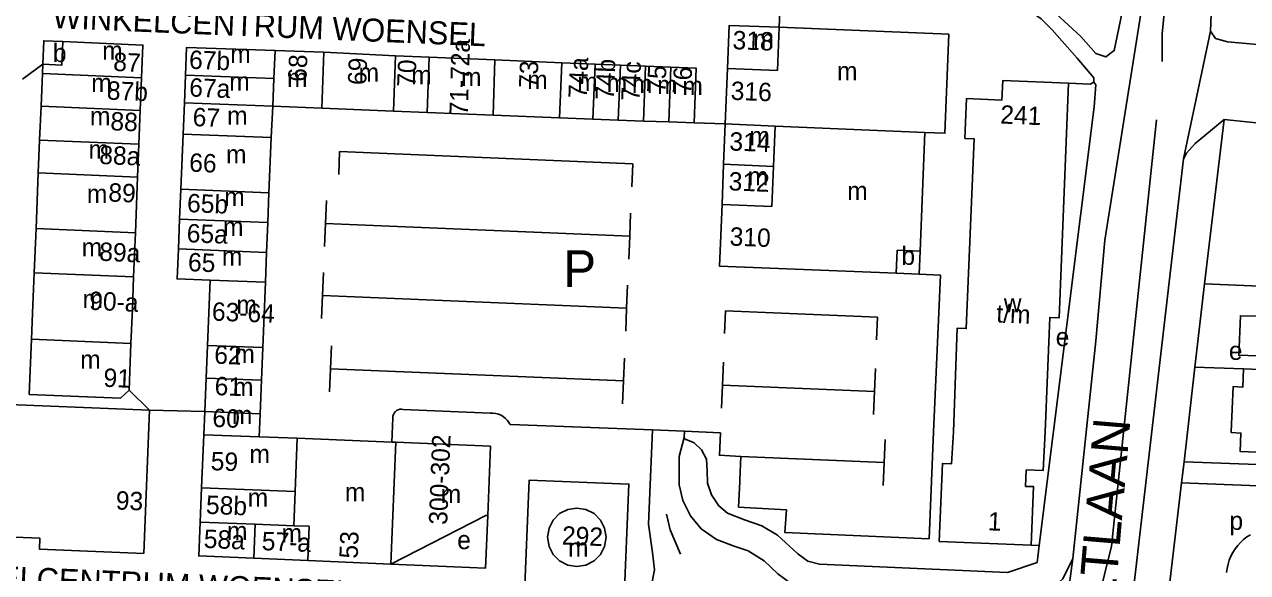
# Model space of a CAD drawing. Extents: x 159675 to 162108, y 386471 to 388472.
# Drawn here: x 161135.6 to 161401.7, y 386719.4 to 386838.6 of the extents above; entities that cross this region are included whole.
import ezdxf

# ---------------------------------------------------------------- set-up
doc = ezdxf.new("R2010")
doc.units = 0
for name, color, linetype in [('BLT_Basislijn', 7, 'Continuous'), ('BLT_Bebouwing', 7, 'Continuous'), ('BLT_Bebouwing_beschrifting', 7, 'Continuous'), ('BLT_Centroide', 7, 'Continuous'), ('BLT_Huisnummer', 7, 'Continuous'), ('BLT_Huisnummer_reeks', 7, 'Continuous'), ('BLT_Onderverdeling_panden', 7, 'Continuous'), ('BLT_Straatnaam', 7, 'Continuous'), ('BLT_Straatnaam_hoofdweg', 7, 'Continuous'), ('BLT_Vlakafsluiter', 7, 'Continuous')]:
    doc.layers.add(name, color=color, linetype=linetype)

msp = doc.modelspace()

# ---------------------------------------------------------------- linework, layer by layer
at = {"layer": 'BLT_Basislijn'}
for p, q in [((161281.26, 386817.22), (161288.04, 386816.97)), ((161392.33, 386782.19), (161396.59, 386817.91)), ((161396.59, 386817.91), (161424.84, 386814.93)), ((161390.22, 386764.07), (161392.33, 386782.19)), ((161392.33, 386782.19), (161404.24, 386781.69)), ((161400.76, 386763.68), (161390.22, 386764.07)), ((161218, 386754.85), (161236.91, 386754.07)), ((161215.74, 386752.98), (161215.5, 386747.74)), ((161387.85, 386743.47), (161387.31, 386738.85)), ((161387.85, 386743.47), (161444.72, 386741.42)), ((161387.31, 386738.85), (161444.52, 386736.72))]:
    msp.add_line(p, q, dxfattribs=at)
for points in [[(161381.93, 386879.37), (161378.72, 386842.82), (161370.64, 386791.66), (161368.69, 386769.77)], [(161395.64, 386879.12), (161395.06, 386874.07), (161393.58, 386837.15)], [(161384.67, 386853.05), (161383.11, 386836.6), (161383.07, 386830.54)], [(161375.44, 386846.55), (161372.68, 386832.91), (161370.82, 386831.55), (161368.63, 386832.27), (161365.4, 386835.97), (161357.37, 386843.36), (161355.74, 386843.86), (161299.59, 386846.27), (161299.97, 386850.16)], [(161368.22, 386826.08), (161368.2, 386826.99), (161364.62, 386831.3), (161359.18, 386837.47), (161356.77, 386839.8), (161355.35, 386840.82), (161353.82, 386841.05), (161300.01, 386843.1)], [(161393.58, 386837.15), (161394.69, 386835.56), (161397.31, 386834.86), (161435.39, 386831.44), (161488.18, 386829.29), (161488.88, 386829.57), (161490.39, 386831.36), (161490.67, 386833.04)], [(161368.22, 386826.08), (161368.68, 386825.46), (161368.26, 386820.66), (161356.35, 386725.23)], [(161368.22, 386826.08), (161367.46, 386825.61), (161362.7, 386825.86)], [(161368.99, 386712.74), (161372.07, 386725.08), (161381.88, 386817.88)], [(161387.73, 386809.38), (161388.41, 386810.62), (161390.3, 386812.73), (161396.59, 386817.91)], [(161204.17, 386810.94), (161203.96, 386805.95)], [(161267.91, 386808.28), (161204.17, 386810.94)], [(161368.26, 386513.64), (161363.26, 386515.28), (161359.66, 386518.68), (161358.43, 386520.92), (161357.78, 386522.97), (161357.67, 386525.55), (161367.98, 386632.76), (161372.35, 386677.08), (161387.73, 386809.38)], [(161267.91, 386808.28), (161267.71, 386803.28)], [(161201.31, 386800.31), (161201.1, 386795.32)], [(161267.47, 386797.55), (161267.26, 386792.55)], [(161201.1, 386795.32), (161200.89, 386790.32)], [(161267.26, 386792.55), (161201.1, 386795.32)], [(161267.26, 386792.55), (161267.05, 386787.55)], [(161200.65, 386784.63), (161200.44, 386779.63)], [(161330.24, 386784.28), (161334.86, 386784.1), (161333.36, 386750), (161332.4, 386726.73), (161300.98, 386728.08), (161301.35, 386733.03), (161290.93, 386733.61), (161291.19, 386739.11), (161291.21, 386739.5)], [(161266.81, 386781.86), (161266.6, 386776.87)], [(161200.44, 386779.63), (161200.23, 386774.64)], [(161266.6, 386776.87), (161200.44, 386779.63)], [(161266.6, 386776.87), (161266.39, 386771.87)], [(161288.12, 386776.34), (161287.91, 386771.35)], [(161321.19, 386774.96), (161288.12, 386776.34)], [(161321.19, 386774.96), (161320.98, 386769.96)], [(161368.69, 386769.77), (161363.68, 386722.44)], [(161202.41, 386768.7), (161202.2, 386763.71)], [(161266.15, 386766.04), (161265.94, 386761.04)], [(161287.65, 386765.14), (161287.44, 386760.14)], [(161390.22, 386764.07), (161390.14, 386763.41), (161387.85, 386743.47)], [(161202.2, 386763.71), (161201.99, 386758.71)], [(161265.94, 386761.04), (161202.2, 386763.71)], [(161320.72, 386763.75), (161320.51, 386758.76)], [(161265.94, 386761.04), (161265.73, 386756.04)], [(161287.44, 386760.14), (161287.23, 386755.15)], [(161320.51, 386758.76), (161287.44, 386760.14)], [(161320.51, 386758.76), (161320.3, 386753.76)], [(161215.74, 386752.98), (161215.76, 386753.36), (161215.86, 386753.72), (161216.03, 386754.06), (161216.26, 386754.36), (161216.56, 386754.6), (161216.9, 386754.78), (161217.26, 386754.88), (161217.64, 386754.9), (161218, 386754.85)], [(161236.91, 386754.07), (161237.52, 386754.06), (161238.12, 386753.97), (161238.71, 386753.81), (161239.27, 386753.57), (161239.79, 386753.26), (161240.27, 386752.88), (161240.69, 386752.44), (161241.27, 386751.6), (161241.3, 386751.55)], [(161241.3, 386751.55), (161272.23, 386750.39)], [(161272.23, 386750.39), (161271.37, 386729.9), (161272.23, 386723.69), (161272.64, 386719.94), (161271.92, 386716.23), (161270.97, 386713.25), (161270.49, 386710.16), (161270.77, 386706.56), (161271.79, 386703.1), (161272.96, 386697.83), (161272.26, 386692.48), (161271.04, 386689.54), (161269.11, 386682.72), (161268.3, 386681.1), (161267.33, 386679.85)], [(161308.65, 386714.88), (161303.65, 386716.06), (161299.48, 386719.05), (161296.53, 386721.92), (161293.02, 386724.08), (161289.95, 386725.08), (161286.17, 386726.57), (161282.82, 386728.88), (161280.49, 386731.72), (161278.85, 386735.01), (161277.99, 386738.46), (161278.01, 386744.6), (161279.14, 386748.72)], [(161279.2, 386750.09), (161279.14, 386748.72)], [(161356.35, 386725.23), (161355.87, 386721.55), (161349.47, 386719.38), (161308.57, 386721.18), (161305.98, 386721.85), (161303.84, 386723.47), (161299.43, 386727.51), (161295.98, 386729.51), (161292.22, 386730.83), (161288.56, 386732.25), (161286.62, 386733.86), (161285.02, 386736.27), (161284.2, 386738.79), (161284.11, 386741.55), (161283.96, 386744.04), (161282.9, 386746.04), (161281.25, 386747.58), (161280.27, 386748.03), (161279.46, 386748.3), (161279.24, 386748.48), (161279.14, 386748.72)], [(161287.01, 386749.75), (161279.2, 386750.09)], [(161291.46, 386744.63), (161286.77, 386744.88), (161287.01, 386749.75)], [(161322.84, 386748.32), (161322.63, 386743.32)], [(161291.21, 386739.5), (161291.46, 386744.63)], [(161322.63, 386743.32), (161291.46, 386744.63)], [(161322.63, 386743.32), (161322.42, 386738.33)], [(161387.31, 386738.85), (161381.82, 386692.6), (161380.87, 386668.49)], [(161278.31, 386723.38), (161276.06, 386728.68), (161275.26, 386732.05)], [(161236.38, 386731.79), (161235.91, 386720.34), (161215.33, 386721.22)], [(161402.3, 386727.59), (161401.53, 386727.1), (161400.8, 386726.53), (161400.13, 386725.91), (161399.51, 386725.23), (161398.95, 386724.49), (161398.46, 386723.72), (161398.04, 386722.9), (161397.69, 386722.05), (161397.42, 386721.17), (161397.22, 386720.27), (161397.11, 386719.36)], [(161356.35, 386725.23), (161354.59, 386725.3)], [(161363.68, 386722.44), (161361.49, 386718.01), (161359.33, 386716.07), (161356.5, 386714.25)]]:
    msp.add_lwpolyline(points, dxfattribs=at)
at = {"layer": 'BLT_Bebouwing'}
for p, q in [((161139.21, 386820.8), (161139.5, 386827.93)), ((161139.5, 386827.93), (161139.58, 386830)), ((161138.91, 386813.47), (161139.21, 386820.8)), ((161160.8, 386819.87), (161160.51, 386812.55)), ((161170.1, 386814.75), (161170.44, 386821.57)), ((161189.65, 386820.83), (161189.28, 386814.01)), ((161215.86, 386819.78), (161223.17, 386819.48)), ((161223.17, 386819.48), (161237.56, 386818.9)), ((161237.56, 386818.9), (161251.99, 386818.32)), ((161251.99, 386818.32), (161259.25, 386818.02)), ((161259.25, 386818.02), (161264.75, 386817.8)), ((161264.75, 386817.8), (161270.24, 386817.59)), ((161169.61, 386802.75), (161170.1, 386814.75)), ((161138.62, 386806.3), (161138.91, 386813.47)), ((161160.51, 386812.55), (161160.22, 386805.38)), ((161189.28, 386814.01), (161188.8, 386802.01)), ((161138.13, 386794.2), (161138.62, 386806.3)), ((161160.22, 386805.38), (161159.74, 386793.28)), ((161188.8, 386802.01), (161188.54, 386795.51)), ((161137.93, 386789.4), (161138.13, 386794.2)), ((161159.74, 386793.28), (161159.55, 386788.47)), ((161188.54, 386795.51), (161188.27, 386789.02)), ((161137.73, 386784.59), (161137.93, 386789.4)), ((161159.55, 386788.47), (161159.36, 386783.67)), ((161188.27, 386789.02), (161188.01, 386782.57)), ((161137.45, 386777.58), (161137.73, 386784.59)), ((161159.36, 386783.67), (161159.08, 386776.65)), ((161175.41, 386768.77), (161176, 386782.96)), ((161188.01, 386782.57), (161187.43, 386768.3)), ((161137.15, 386770.15), (161137.45, 386777.58)), ((161159.08, 386776.65), (161158.78, 386769.23)), ((161175.11, 386761.65), (161175.41, 386768.77)), ((161187.43, 386768.3), (161187.15, 386761.19)), ((161174.81, 386754.38), (161175.11, 386761.65)), ((161429.12, 386762.54), (161400.76, 386763.68)), ((161187.15, 386761.19), (161186.85, 386753.91)), ((161174.6, 386749.36), (161174.12, 386737.78)), ((161194.96, 386748.57), (161186.65, 386748.91)), ((161215.5, 386747.74), (161194.96, 386748.57)), ((161216.36, 386747.71), (161215.5, 386747.74)), ((161236.99, 386746.87), (161216.36, 386747.71)), ((161174.12, 386737.78), (161173.82, 386730.35)), ((161185.52, 386722.47), (161197.23, 386721.98))]:
    msp.add_line(p, q, dxfattribs=at)
for points in [[(161288.52, 386829.04), (161288.9, 386838.42), (161299.77, 386837.99)], [(161299.77, 386837.99), (161336.7, 386836.51)], [(161336.7, 386836.51), (161335.84, 386814.94), (161331.47, 386815.11)], [(161143.97, 386834.89), (161139.79, 386835.06), (161139.58, 386830)], [(161143.97, 386834.89), (161161.37, 386834.14), (161161.08, 386827)], [(161170.65, 386827.6), (161170.87, 386833.63), (161190.12, 386832.93)], [(161190.12, 386832.93), (161200.76, 386832.55)], [(161216.34, 386831.77), (161200.76, 386832.55)], [(161223.65, 386831.47), (161216.34, 386831.77)], [(161237.93, 386830.89), (161223.65, 386831.47)], [(161252.47, 386830.29), (161237.93, 386830.89)], [(161259.74, 386829.99), (161252.47, 386830.29)], [(161265.23, 386829.77), (161259.74, 386829.99)], [(161270.73, 386829.55), (161265.23, 386829.77)], [(161276.22, 386829.32), (161270.73, 386829.55)], [(161281.26, 386817.22), (161281.72, 386829.1), (161276.22, 386829.32)], [(161288.04, 386816.97), (161288.52, 386829.04)], [(161161.08, 386827), (161160.8, 386819.87)], [(161170.44, 386821.57), (161170.65, 386827.6)], [(161362.7, 386825.86), (161348.45, 386826.44), (161348.24, 386822.15), (161340.54, 386822.47), (161340.19, 386813.83), (161342.16, 386813.75), (161340.48, 386772.43), (161338.48, 386772.51), (161337.66, 386750), (161337.28, 386743.02), (161335.31, 386743.1), (161334.59, 386726.11)], [(161354.59, 386725.3), (161355.11, 386738.05), (161353.39, 386738.12), (161353.53, 386741.71), (161357.18, 386741.56), (161357.61, 386750), (161358.62, 386774.89), (161360.71, 386774.81), (161362.7, 386825.86)], [(161200.27, 386820.39), (161189.65, 386820.83)], [(161200.27, 386820.39), (161215.86, 386819.78)], [(161270.24, 386817.59), (161275.74, 386817.41)], [(161275.74, 386817.41), (161281.26, 386817.22)], [(161287.69, 386808.2), (161288.04, 386816.97)], [(161331.47, 386815.11), (161330.44, 386789.28)], [(161287.35, 386799.44), (161287.69, 386808.2)], [(161169.34, 386796.26), (161169.61, 386802.75)], [(161325.25, 386784.48), (161286.81, 386786.01), (161287.35, 386799.44)], [(161169.08, 386789.76), (161169.34, 386796.26)], [(161176, 386782.96), (161168.81, 386783.26), (161169.08, 386789.76)], [(161330.44, 386789.28), (161330.24, 386784.28)], [(161330.24, 386784.28), (161325.25, 386784.48)], [(161404.24, 386781.69), (161404, 386775.14), (161400.1, 386775.24), (161399.75, 386766.65), (161409.7, 386766.27), (161409.75, 386767.86), (161431.88, 386767.01), (161432.45, 386780.58)], [(161158.38, 386759.04), (161156.48, 386757.29), (161136.66, 386758.13), (161137.15, 386770.15)], [(161158.78, 386769.23), (161158.38, 386759.04)], [(161400.76, 386763.68), (161400.65, 386759.73), (161398.5, 386759.82), (161398.13, 386750), (161398.12, 386749.81), (161400.21, 386749.7), (161400.03, 386745.71), (161416.17, 386745.05), (161416.26, 386746.4), (161418.78, 386748.8), (161418.26, 386749.39), (161418.9, 386750), (161420, 386751.05), (161420.54, 386750.43), (161424.97, 386754.52), (161428.75, 386754.22), (161429.12, 386762.54)], [(161162.81, 386754.7), (161090.94, 386757.6)], [(161089.89, 386728.83), (161138.98, 386726.81), (161138.89, 386724.45), (161161.55, 386723.52), (161162.81, 386754.7)], [(161174.81, 386754.38), (161174.6, 386749.36)], [(161186.65, 386748.91), (161186.85, 386753.91)], [(161236.38, 386731.79), (161236.99, 386746.87)], [(161255.76, 386720.67), (161253.79, 386720.98), (161252.02, 386721.88), (161250.61, 386723.29), (161249.71, 386725.06), (161249.39, 386727.03), (161249.71, 386729), (161250.61, 386730.77), (161252.02, 386732.18), (161253.79, 386733.08), (161255.76, 386733.4), (161257.73, 386733.08), (161259.5, 386732.18), (161260.91, 386730.77), (161261.81, 386729), (161262.12, 386727.03), (161261.81, 386725.06), (161260.91, 386723.29), (161259.5, 386721.88), (161257.73, 386720.98), (161255.76, 386720.67)], [(161173.82, 386730.35), (161173.52, 386722.97), (161185.52, 386722.47)], [(161215.33, 386721.22), (161235.96, 386731.8), (161236.38, 386731.79)], [(161334.59, 386726.11), (161354.59, 386725.3)], [(161197.23, 386721.98), (161215.33, 386721.22)]]:
    msp.add_lwpolyline(points, dxfattribs=at)
msp.add_lwpolyline([(161243.24, 386686.66), (161245.41, 386739.49), (161267.09, 386738.62), (161264.93, 386685.78)], close=True, dxfattribs=at)
at = {"layer": 'BLT_Onderverdeling_panden'}
for p, q in [((161299.77, 386837.99), (161299.39, 386828.57)), ((161189.88, 386826.86), (161190.12, 386832.93)), ((161200.76, 386832.55), (161200.27, 386820.39)), ((161216.34, 386831.77), (161215.86, 386819.78)), ((161223.65, 386831.47), (161223.17, 386819.48)), ((161237.93, 386830.89), (161237.56, 386818.9)), ((161161.08, 386827), (161139.5, 386827.93)), ((161252.47, 386830.29), (161251.99, 386818.32)), ((161259.74, 386829.99), (161259.25, 386818.02)), ((161265.23, 386829.77), (161264.75, 386817.8)), ((161270.73, 386829.55), (161270.24, 386817.59)), ((161276.22, 386829.32), (161275.74, 386817.41)), ((161288.52, 386829.04), (161299.39, 386828.57)), ((161189.88, 386826.86), (161170.65, 386827.6)), ((161189.65, 386820.83), (161189.88, 386826.86)), ((161160.8, 386819.87), (161139.21, 386820.8)), ((161189.65, 386820.83), (161170.44, 386821.57)), ((161189.28, 386814.01), (161170.1, 386814.75)), ((161288.04, 386816.97), (161298.9, 386816.51)), ((161298.9, 386816.51), (161298.55, 386807.74)), ((161298.9, 386816.51), (161331.47, 386815.11)), ((161160.51, 386812.55), (161138.91, 386813.47)), ((161287.69, 386808.2), (161298.55, 386807.74)), ((161298.55, 386807.74), (161298.2, 386798.97)), ((161160.22, 386805.38), (161138.62, 386806.3)), ((161188.8, 386802.01), (161169.61, 386802.75)), ((161287.35, 386799.44), (161298.2, 386798.97)), ((161188.54, 386795.51), (161169.34, 386796.26)), ((161159.74, 386793.28), (161138.13, 386794.2)), ((161188.27, 386789.02), (161169.08, 386789.76)), ((161159.36, 386783.67), (161137.73, 386784.59)), ((161188.01, 386782.57), (161176, 386782.96)), ((161158.78, 386769.23), (161137.15, 386770.15)), ((161175.41, 386768.77), (161187.43, 386768.3)), ((161175.11, 386761.65), (161187.15, 386761.19)), ((161174.81, 386754.38), (161186.85, 386753.91)), ((161186.65, 386748.91), (161174.6, 386749.36)), ((161194.51, 386736.99), (161194.96, 386748.57)), ((161215.33, 386721.22), (161216.36, 386747.71)), ((161194.51, 386736.99), (161174.12, 386737.78)), ((161194.23, 386729.56), (161194.51, 386736.99)), ((161185.8, 386729.89), (161173.82, 386730.35)), ((161185.8, 386729.89), (161185.52, 386722.47)), ((161194.23, 386729.56), (161185.8, 386729.89))]:
    msp.add_line(p, q, dxfattribs=at)
for points in [[(161139.58, 386830), (161143.73, 386829.74), (161143.97, 386834.89)], [(161325.45, 386789.47), (161325.25, 386784.48)], [(161330.44, 386789.28), (161325.45, 386789.47)], [(161197.23, 386721.98), (161197.52, 386729.43), (161194.23, 386729.56)]]:
    msp.add_lwpolyline(points, dxfattribs=at)
at = {"layer": 'BLT_Vlakafsluiter'}
for p, q in [((161299.77, 386837.99), (161300.01, 386843.1)), ((161393.58, 386837.15), (161387.73, 386809.38)), ((161139.58, 386830), (161135.2, 386826.74)), ((161158.38, 386759.04), (161162.81, 386754.7)), ((161162.81, 386754.7), (161174.81, 386754.38)), ((161279.2, 386750.09), (161272.23, 386750.39)), ((161363.68, 386722.44), (161360.84, 386701.8))]:
    msp.add_line(p, q, dxfattribs=at)

# ---------------------------------------------------------------- texts
at = {"layer": 'BLT_Bebouwing_beschrifting'}
msp.add_text('P', height=8, dxfattribs=at).set_placement((161252.81, 386781.49))
at = {"layer": 'BLT_Centroide'}
for s, p in [('m', (161294.15, 386833.5)), ('b', (161141.78, 386830.42)), ('m', (161152.51, 386830.94)), ('m', (161180.38, 386830.25)), ('m', (161192.74, 386825)), ('m', (161208.3, 386826.16)), ('m', (161219.75, 386825.62)), ('m', (161230.57, 386825.19)), ('m', (161244.98, 386824.59)), ('m', (161312.36, 386826.47)), ('m', (161150.14, 386823.91)), ('m', (161180.16, 386824.22)), ('m', (161255.86, 386824.16)), ('m', (161262.25, 386823.91)), ('m', (161267.73, 386823.67)), ('m', (161273.23, 386823.47)), ('m', (161278.73, 386823.27)), ('m', (161149.86, 386816.69)), ('m', (161179.69, 386816.79)), ('m', (161293.3, 386812.34)), ('m', (161149.56, 386809.44)), ('m', (161179.45, 386808.38)), ('m', (161292.95, 386803.59)), ('m', (161149.18, 386799.78)), ('m', (161179.07, 386799.12)), ('m', (161314.57, 386800.41)), ('m', (161178.8, 386792.62)), ('m', (161148.05, 386788.13)), ('b', (161326.37, 386786.3)), ('m', (161178.55, 386786.16)), ('m', (161148.26, 386776.91)), ('m', (161181.72, 386775.66)), ('w', (161348.64, 386775.98)), ('e', (161359.93, 386768.62)), ('m', (161147.73, 386763.72)), ('m', (161181.27, 386764.97)), ('e', (161397.59, 386765.63)), ('m', (161180.98, 386757.78)), ('m', (161180.73, 386751.66)), ('m', (161184.55, 386743.19)), ('m', (161205.3, 386734.89)), ('m', (161226.16, 386734.47)), ('m', (161184.17, 386733.69)), ('m', (161179.66, 386726.41)), ('p', (161397.72, 386728.64)), ('m', (161191.52, 386725.94)), ('e', (161229.74, 386724.46)), ('m', (161253.84, 386722.81))]:
    msp.add_text(s, height=4, dxfattribs=at).set_placement(p)
at = {"layer": 'BLT_Huisnummer'}
for s, rotation, p in [('318', 357.7176, (161289.58, 386833.25)), ('87', 357.3583, (161154.86, 386828.53)), ('67b', 357.7792, (161171.36, 386828.98)), ('68', 87.7839, (161196.93, 386826.08)), ('69', 87.698, (161209.93, 386825.36)), ('70', 87.7012, (161220.65, 386824.97)), ('73', 87.2192, (161247.13, 386824.69)), ('74a', 87.6943, (161257.91, 386822.49)), ('74b', 87.6947, (161263.81, 386822.14)), ('74c', 87.6947, (161269.39, 386821.9)), ('75', 87.7033, (161275.03, 386823.68)), ('76', 87.7481, (161280.61, 386823.4)), ('87b', 357.5587, (161153.47, 386822.29)), ('67a', 357.7809, (161171.39, 386822.95)), ('316', 357.7176, (161289.18, 386822.23)), ('67', 357.7807, (161172.14, 386816.51)), ('88', 357.5566, (161154.24, 386815.6)), ('314', 357.7176, (161288.89, 386811.21)), ('88a', 357.5566, (161151.82, 386808.28)), ('66', 357.7807, (161171.39, 386806.6)), ('312', 357.7176, (161288.72, 386802.53)), ('89', 357.5566, (161153.79, 386800.11)), ('65b', 357.7811, (161170.92, 386797.79)), ('65a', 357.7811, (161170.85, 386791.24)), ('310', 357.7176, (161288.95, 386790.52)), ('89a', 357.5564, (161151.81, 386787.22)), ('65', 357.7811, (161171.12, 386784.94)), ('62', 357.7813, (161176.84, 386764.82)), ('91', 357.5553, (161152.74, 386759.8)), ('61', 357.7813, (161176.92, 386757.99)), ('60', 357.7813, (161176.43, 386751.06)), ('59', 357.7806, (161176.07, 386741.65)), ('58b', 357.6035, (161175.03, 386732.16)), ('58a', 357.5837, (161174.55, 386724.75)), ('53', 87.7773, (161208.09, 386722.34))]:
    msp.add_text(s, height=4, rotation=rotation, dxfattribs=at).set_placement(p)
at = {"layer": 'BLT_Huisnummer_reeks'}
for s, rotation, p in [('71-72a', 88.232, (161232.03, 386818.76)), ('241', 357.6712, (161347.81, 386817.06)), ('90-a', 357.5519, (161149.63, 386776.54)), ('63-64', 357.7801, (161176.33, 386774.2)), ('t/m', 357.6712, (161346.96, 386773.79)), ('300-302', 87.7773, (161227.55, 386729.7)), ('93', 357.6656, (161155.41, 386733.1)), ('1', 357.6712, (161345.11, 386728.56)), ('292', 357.712, (161252.46, 386725.47)), ('57-a', 357.7805, (161187.17, 386724.25))]:
    msp.add_text(s, height=4, rotation=rotation, dxfattribs=at).set_placement(p)
at = {"layer": 'BLT_Straatnaam'}
for p in [(161141.61, 386837.83), (161112.55, 386716.53)]:
    msp.add_text('WINKELCENTRUM WOENSEL', height=5, rotation=357.5852, dxfattribs=at).set_placement(p)
at = {"layer": 'BLT_Straatnaam_hoofdweg'}
msp.add_text('FRANKLIN D ROOSEVELTLAAN', height=8, rotation=85.149, dxfattribs=at).set_placement((161362.66, 386593.23))

doc.saveas('drawing.dxf')
